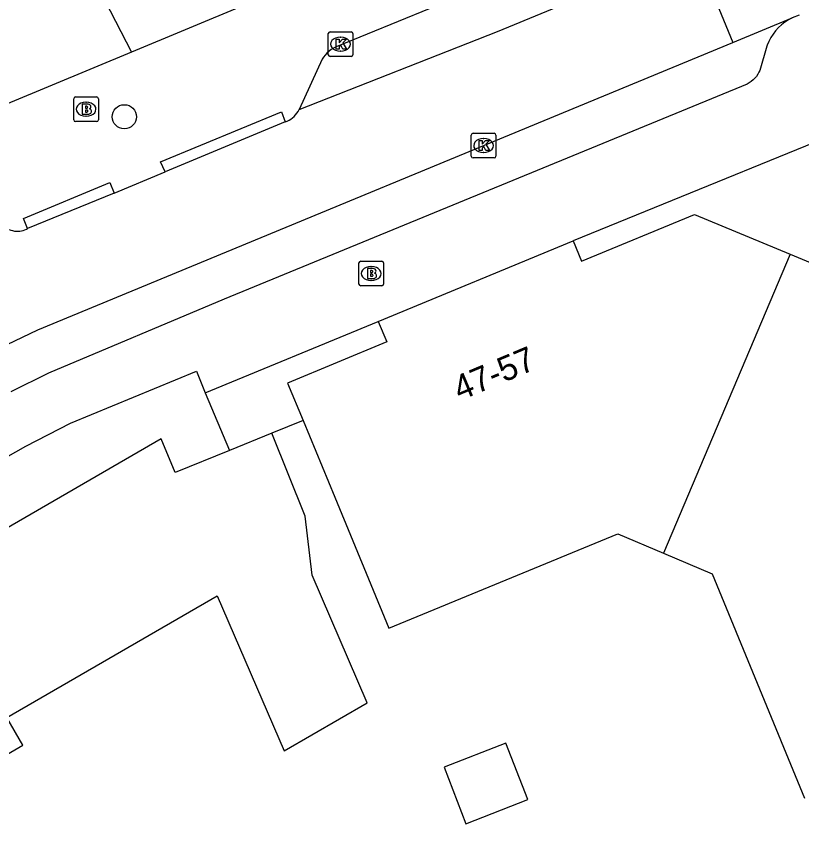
# Model space of a CAD drawing. Extents: x 160379 to 161131, y 383940 to 384849.
# Drawn here: x 160916.53 to 160948.33, y 384192.23 to 384225.19 of the extents above; entities that cross this region are included whole.
import ezdxf

# ---------------------------------------------------------------- set-up
doc = ezdxf.new("R2010")
doc.units = 0
for name, color, linetype in [('IMGEO_Boom', 7, 'Continuous'), ('IMGEO_Brandkraan', 7, 'Continuous'), ('IMGEO_Hek', 7, 'Continuous'), ('IMGEO_Kolk', 7, 'Continuous'), ('IMGEO_Pand', 7, 'Continuous'), ('IMGEO_Pand_nummerreeks', 7, 'Continuous'), ('IMGEO_Rijbaan_lokaal_open', 7, 'Continuous'), ('IMGEO_Voetpad_open', 7, 'Continuous')]:
    doc.layers.add(name, color=color, linetype=linetype)

msp = doc.modelspace()

# ---------------------------------------------------------------- linework, layer by layer
at = {"layer": 'IMGEO_Boom'}
msp.add_circle((160920.904, 384221.126), 0.489, dxfattribs=at)
at = {"layer": 'IMGEO_Brandkraan'}
for p, q in [((160918.929, 384221.932), (160919.781, 384221.932)), ((160918.854, 384221.006), (160918.854, 384221.858)), ((160919.342, 384221.712), (160919.367, 384221.712)), ((160919.855, 384221.858), (160919.855, 384221.006)), ((160919.781, 384220.932), (160918.929, 384220.932)), ((160919.365, 384221.152), (160919.34, 384221.152)), ((160930.398, 384214.357), (160930.398, 384215.209)), ((160930.473, 384215.283), (160931.325, 384215.283)), ((160930.886, 384215.063), (160930.911, 384215.063)), ((160931.399, 384215.209), (160931.399, 384214.357)), ((160930.909, 384214.503), (160930.884, 384214.503)), ((160931.325, 384214.283), (160930.473, 384214.283))]:
    msp.add_line(p, q, dxfattribs=at)
for points in [[(160918.929, 384221.932), (160919.781, 384221.932)], [(160918.854, 384221.006), (160918.854, 384221.858)], [(160919.202, 384221.632), (160919.202, 384221.232), (160919.415, 384221.232)], [(160919.433, 384221.632), (160919.202, 384221.632)], [(160919.855, 384221.858), (160919.855, 384221.006)], [(160919.381, 384221.551), (160919.327, 384221.551), (160919.327, 384221.475)], [(160919.327, 384221.475), (160919.38, 384221.475)], [(160919.389, 384221.399), (160919.327, 384221.399), (160919.327, 384221.318)], [(160919.327, 384221.318), (160919.389, 384221.318)], [(160919.781, 384220.932), (160918.929, 384220.932)], [(160930.398, 384214.357), (160930.398, 384215.209)], [(160930.473, 384215.283), (160931.325, 384215.283)], [(160930.746, 384214.983), (160930.746, 384214.583), (160930.959, 384214.583)], [(160930.977, 384214.983), (160930.746, 384214.983)], [(160931.399, 384215.209), (160931.399, 384214.357)], [(160930.925, 384214.902), (160930.871, 384214.902), (160930.871, 384214.826)], [(160930.871, 384214.826), (160930.924, 384214.826)], [(160930.933, 384214.75), (160930.871, 384214.75), (160930.871, 384214.669)], [(160930.871, 384214.669), (160930.933, 384214.669)], [(160931.325, 384214.283), (160930.473, 384214.283)]]:
    msp.add_lwpolyline(points, dxfattribs=at)
for centre, radius, start, end in [((160918.931, 384221.856), 0.0765, 91.552, 178.448), ((160918.931, 384221.856), 0.0765, 91.552, 178.448), ((160919.779, 384221.856), 0.0765, 1.552, 88.448), ((160919.779, 384221.856), 0.0765, 1.552, 88.448), ((160919.437, 384221.487), 0.145, 59.4692, 91.5367), ((160919.462, 384221.534), 0.0922, 285.5137, 58.1501), ((160919.382, 384221.513), 0.0379, 267.8285, 90.9355), ((160919.39, 384221.358), 0.0404, 269.8759, 90.5077), ((160919.421, 384221.483), 0.251, 268.6676, 293.5347), ((160919.467, 384221.342), 0.105, 301.3115, 78.989), ((160918.931, 384221.008), 0.0765, 181.552, 268.448), ((160918.931, 384221.008), 0.0765, 181.552, 268.448), ((160919.779, 384221.008), 0.0765, 271.552, 358.448), ((160919.779, 384221.008), 0.0765, 271.552, 358.448), ((160930.475, 384215.207), 0.0765, 91.552, 178.448), ((160930.475, 384215.207), 0.0765, 91.552, 178.448), ((160930.981, 384214.838), 0.145, 59.4692, 91.5367), ((160931.323, 384215.207), 0.0765, 1.552, 88.448), ((160931.323, 384215.207), 0.0765, 1.552, 88.448), ((160930.926, 384214.864), 0.0379, 267.8285, 90.9355), ((160930.934, 384214.709), 0.0404, 269.8759, 90.5077), ((160931.006, 384214.885), 0.0922, 285.5137, 58.1501), ((160931.011, 384214.693), 0.105, 301.3115, 78.989), ((160930.475, 384214.359), 0.0765, 181.552, 268.448), ((160930.475, 384214.359), 0.0765, 181.552, 268.448), ((160930.965, 384214.834), 0.251, 268.6676, 293.5347), ((160931.323, 384214.359), 0.0765, 271.552, 358.448), ((160931.323, 384214.359), 0.0765, 271.552, 358.448)]:
    msp.add_arc(centre, radius, start, end, dxfattribs=at)
for centre, major_axis, ratio, start_param, end_param in [((160919.341, 384221.432), (-0.387, 0.002), 0.722429, 4.712389, 7.853982), ((160919.366, 384221.432), (-0.39, 0.002), 0.717154, 1.570796, 4.712389), ((160930.885, 384214.783), (-0.387, 0.002), 0.722429, 4.712389, 7.853982), ((160930.91, 384214.783), (-0.39, 0.002), 0.717154, 1.570796, 4.712389)]:
    msp.add_ellipse(centre, major_axis=major_axis, ratio=ratio, start_param=start_param, end_param=end_param, dxfattribs=at)
at = {"layer": 'IMGEO_Hek'}
msp.add_lwpolyline([(160917.295, 384231.315), (160921.193, 384223.735)], dxfattribs=at)
at = {"layer": 'IMGEO_Kolk'}
for p, q in [((160929.231, 384224.565), (160930.083, 384224.565)), ((160929.156, 384223.639), (160929.156, 384224.491)), ((160929.644, 384224.345), (160929.669, 384224.345)), ((160930.157, 384224.491), (160930.157, 384223.639)), ((160930.083, 384223.565), (160929.231, 384223.565)), ((160929.667, 384223.785), (160929.642, 384223.785)), ((160934.947, 384219.536), (160934.947, 384220.388)), ((160935.022, 384220.462), (160935.874, 384220.462)), ((160935.948, 384220.388), (160935.948, 384219.536)), ((160935.435, 384220.242), (160935.46, 384220.242)), ((160935.458, 384219.682), (160935.433, 384219.682)), ((160935.874, 384219.462), (160935.022, 384219.462))]:
    msp.add_line(p, q, dxfattribs=at)
for points in [[(160929.231, 384224.565), (160930.083, 384224.565)], [(160929.156, 384223.639), (160929.156, 384224.491)], [(160929.477, 384224.265), (160929.6, 384224.265), (160929.6, 384224.114), (160929.73, 384224.265), (160929.894, 384224.265), (160929.748, 384224.114), (160929.901, 384223.865), (160929.749, 384223.865), (160929.664, 384224.029), (160929.6, 384223.962), (160929.6, 384223.865), (160929.477, 384223.865), (160929.477, 384224.265)], [(160930.157, 384224.491), (160930.157, 384223.639)], [(160930.083, 384223.565), (160929.231, 384223.565)], [(160934.947, 384219.536), (160934.947, 384220.388)], [(160935.022, 384220.462), (160935.874, 384220.462)], [(160935.948, 384220.388), (160935.948, 384219.536)], [(160935.268, 384220.162), (160935.391, 384220.162), (160935.391, 384220.011), (160935.521, 384220.162), (160935.685, 384220.162), (160935.539, 384220.011), (160935.692, 384219.762), (160935.54, 384219.762), (160935.455, 384219.926), (160935.391, 384219.859), (160935.391, 384219.762), (160935.268, 384219.762), (160935.268, 384220.162)], [(160935.874, 384219.462), (160935.022, 384219.462)]]:
    msp.add_lwpolyline(points, dxfattribs=at)
for centre, start, end in [((160929.233, 384224.489), 91.552, 178.448), ((160929.233, 384224.489), 91.552, 178.448), ((160930.081, 384224.489), 1.552, 88.448), ((160930.081, 384224.489), 1.552, 88.448), ((160929.233, 384223.641), 181.552, 268.448), ((160929.233, 384223.641), 181.552, 268.448), ((160930.081, 384223.641), 271.552, 358.448), ((160930.081, 384223.641), 271.552, 358.448), ((160935.024, 384220.386), 91.552, 178.448), ((160935.024, 384220.386), 91.552, 178.448), ((160935.872, 384220.386), 1.552, 88.448), ((160935.872, 384220.386), 1.552, 88.448), ((160935.024, 384219.538), 181.552, 268.448), ((160935.024, 384219.538), 181.552, 268.448), ((160935.872, 384219.538), 271.552, 358.448), ((160935.872, 384219.538), 271.552, 358.448)]:
    msp.add_arc(centre, 0.0765, start, end, dxfattribs=at)
for centre, major_axis, ratio, start_param, end_param in [((160929.643, 384224.065), (-0.387, 0.002), 0.722429, 4.712389, 7.853982), ((160929.668, 384224.065), (-0.39, 0.002), 0.717154, 1.570796, 4.712389), ((160935.434, 384219.962), (-0.387, 0.002), 0.722429, 4.712389, 7.853982), ((160935.459, 384219.962), (-0.39, 0.002), 0.717154, 1.570796, 4.712389)]:
    msp.add_ellipse(centre, major_axis=major_axis, ratio=ratio, start_param=start_param, end_param=end_param, dxfattribs=at)
at = {"layer": 'IMGEO_Pand'}
for points in [[(160939.075, 384216.111), (160939.418, 384215.281), (160943.987, 384217.173), (160947.857, 384215.565)], [(160931.184, 384212.843), (160939.075, 384216.111)], [(160947.857, 384215.565), (160942.736, 384203.462)], [(160947.857, 384215.565), (160951.726, 384213.958), (160953.6, 384209.403), (160954.412, 384209.726), (160957.682, 384201.806), (160956.85, 384201.462), (160958.418, 384197.663)], [(160931.184, 384212.843), (160931.527, 384212.013), (160927.513, 384210.35), (160928.138, 384208.837)], [(160928.138, 384208.837), (160929.421, 384205.729), (160931.608, 384200.432), (160940.878, 384204.248), (160942.736, 384203.462)], [(160925.158, 384207.624), (160922.968, 384206.736), (160922.401, 384208.091), (160896.65, 384193.18)], [(160910.211, 384185.937), (160914.824, 384188.599), (160912.246, 384193.053), (160916.797, 384195.689), (160916.149, 384196.809), (160924.66, 384201.737), (160927.372, 384195.459), (160930.736, 384197.407), (160928.502, 384202.578), (160928.224, 384204.957), (160926.872, 384208.321)], [(160926.872, 384208.321), (160925.158, 384207.624)], [(160942.736, 384203.462), (160944.7, 384202.631), (160948.435, 384193.555)], [(160933.846, 384194.807), (160934.735, 384192.517), (160937.244, 384193.492), (160936.354, 384195.782), (160933.846, 384194.807)]]:
    msp.add_lwpolyline(points, dxfattribs=at)
at = {"layer": 'IMGEO_Rijbaan_lokaal_open'}
for points in [[(160927.978, 384221.418), (160936.008, 384224.58), (160943.995, 384227.877)], [(160943.995, 384227.877), (160945.541, 384224.132)], [(160948.221, 384225.238), (160947.947, 384225.125)], [(160945.541, 384224.132), (160947.947, 384225.125)], [(160893.856, 384199.235), (160915.841, 384211.763), (160917.395, 384212.51), (160945.541, 384224.132)], [(160927.42, 384220.917), (160927.5, 384220.948), (160927.577, 384220.986), (160927.649, 384221.031), (160927.718, 384221.083), (160927.782, 384221.14), (160927.84, 384221.202), (160927.893, 384221.27), (160927.939, 384221.342), (160927.978, 384221.418)], [(160927.42, 384220.917), (160922.561, 384218.898)], [(160920.492, 384218.038), (160922.561, 384218.898)], [(160920.492, 384218.038), (160916.984, 384216.605)], [(160916.242, 384216.564), (160916.31, 384216.537), (160916.379, 384216.517), (160916.451, 384216.503), (160916.523, 384216.495), (160916.596, 384216.494), (160916.669, 384216.499), (160916.74, 384216.511), (160916.811, 384216.529), (160916.88, 384216.554), (160916.946, 384216.584), (160916.984, 384216.605)]]:
    msp.add_lwpolyline(points, dxfattribs=at)
at = {"layer": 'IMGEO_Voetpad_open'}
for points in [[(160943.28, 384229.61), (160929.476, 384223.96), (160929.376, 384223.909), (160929.28, 384223.85), (160929.19, 384223.782), (160929.107, 384223.706), (160929.031, 384223.623), (160928.962, 384223.534), (160928.917, 384223.464), (160927.978, 384221.418)], [(160925.705, 384225.617), (160921.193, 384223.735), (160912.905, 384220.302), (160903.567, 384214.961)], [(160947.947, 384225.125), (160947.795, 384225.047), (160947.65, 384224.956), (160947.513, 384224.852), (160947.387, 384224.737), (160947.271, 384224.611), (160947.167, 384224.475), (160947.076, 384224.33), (160946.998, 384224.177), (160946.934, 384224.019), (160946.921, 384223.98), (160946.627, 384222.999), (160946.595, 384222.93), (160946.547, 384222.844), (160946.491, 384222.763), (160946.429, 384222.687), (160946.359, 384222.617), (160946.284, 384222.554), (160946.203, 384222.497), (160946.118, 384222.448), (160924.939, 384213.739), (160917.837, 384210.755), (160916.305, 384209.992)], [(160952.853, 384221.721), (160939.075, 384216.111)], [(160922.561, 384218.898), (160922.373, 384219.307), (160927.26, 384221.327), (160927.42, 384220.917)], [(160916.984, 384216.605), (160916.816, 384217.013), (160920.322, 384218.464), (160920.492, 384218.038)], [(160924.182, 384209.958), (160931.184, 384212.843)], [(160895.144, 384195.469), (160916.92, 384207.792), (160918.722, 384208.725), (160923.82, 384210.826), (160924.182, 384209.958)], [(160924.182, 384209.958), (160925.158, 384207.624)], [(160928.138, 384208.837), (160926.872, 384208.321)]]:
    msp.add_lwpolyline(points, dxfattribs=at)

# ---------------------------------------------------------------- texts
at = {"layer": 'IMGEO_Pand_nummerreeks'}
msp.add_text('47-57', height=1, rotation=22.7673, dxfattribs=at).set_placement((160934.488, 384209.62))

doc.saveas('drawing.dxf')
